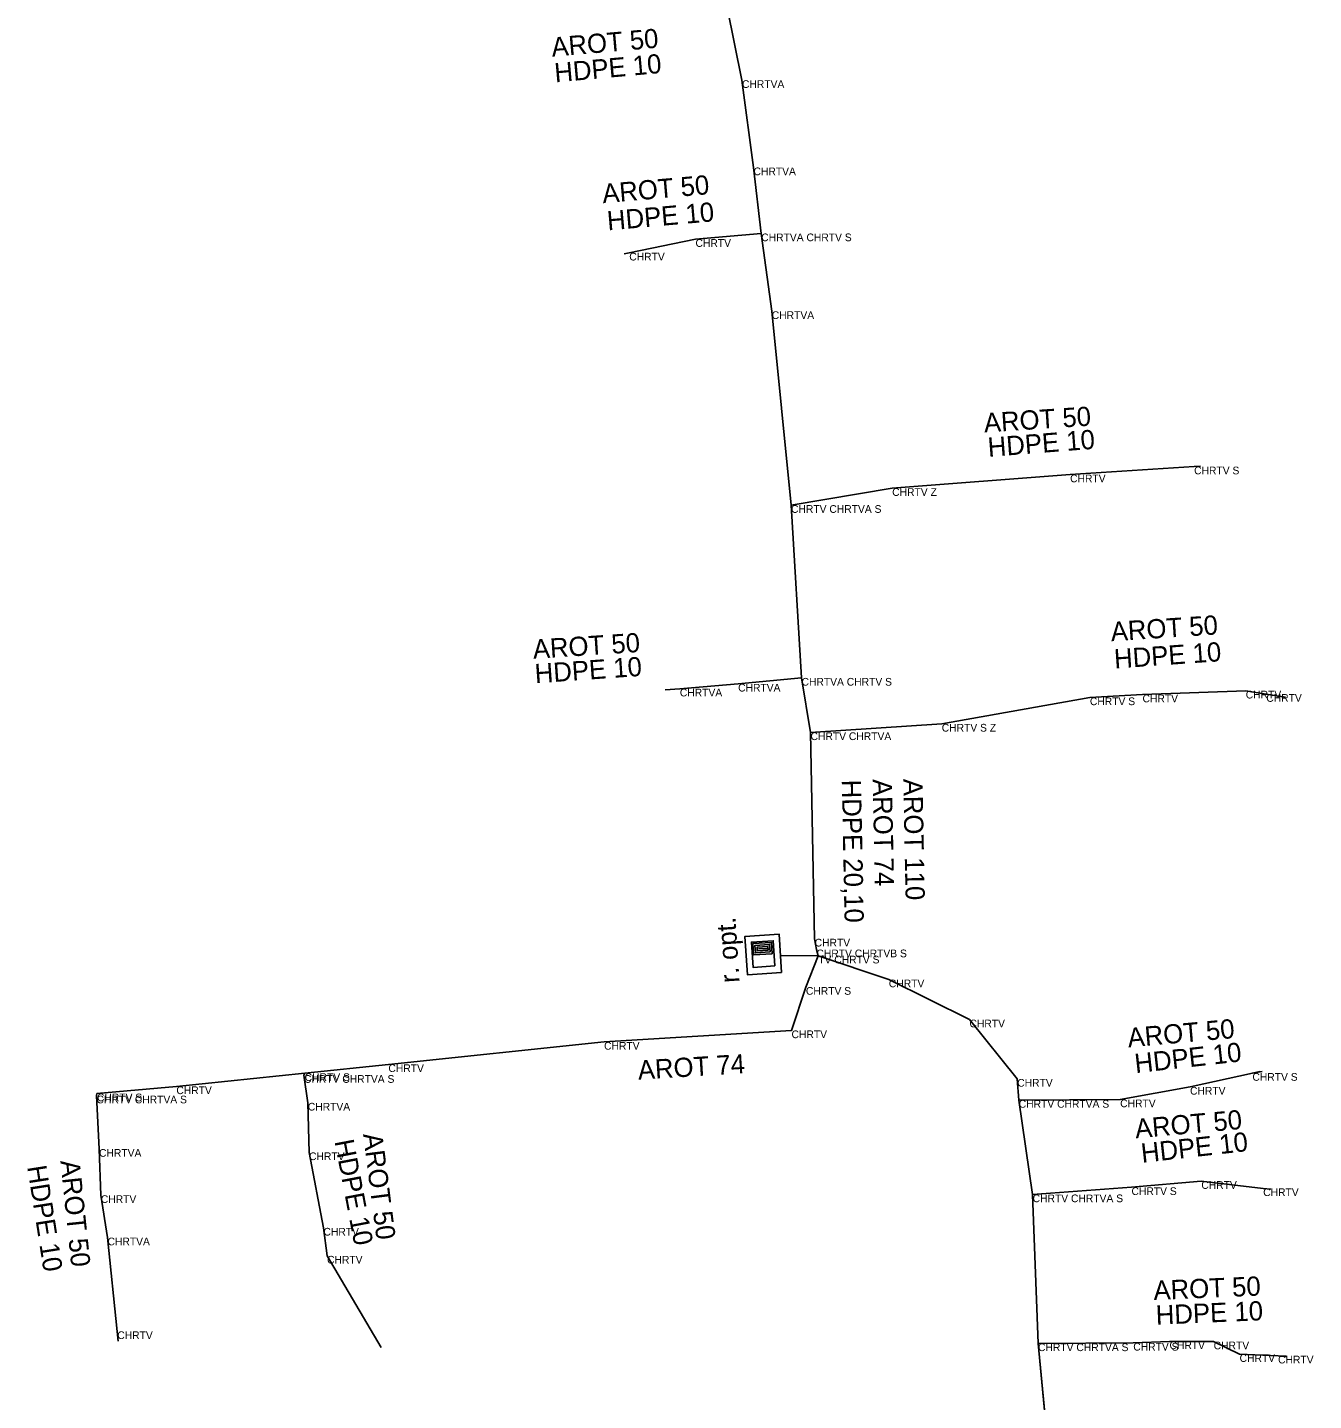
# Model space of a CAD drawing. Extents: x -651943 to -618711, y -1138561 to -1100552.
# Drawn here: x -641044.5 to -640994.4, y -1114595.2 to -1114541.7 of the extents above; entities that cross this region are included whole.
import ezdxf

# ---------------------------------------------------------------- set-up
doc = ezdxf.new("R2010")
doc.units = 0
for name, color, linetype in [('KT optika', 7, 'Continuous'), ('KT trasa', 7, 'Continuous'), ('KT zařízení', 7, 'Continuous')]:
    doc.layers.add(name, color=color, linetype=linetype)

# ---------------------------------------------------------------- blocks, each defined once
blk = doc.blocks.new('RSM')
at = {"layer": 'KT zařízení'}
blk.add_line((0.0221, 0.0164), (0.0221, -0.0183), dxfattribs=at)
for points in [[(-0.0752, -0.0681), (0.0744, -0.0681), (0.0744, 0.0652), (-0.0753, 0.0652)], [(-0.0482, -0.0437), (0.0502, -0.0437), (0.0503, 0.0417), (-0.0482, 0.0417)], [(0, -0.0361), (0.0441, -0.0361), (0.0442, 0.0361), (0.0001, 0.0361)], [(0.0075, -0.0286), (0.0366, -0.0286), (0.0367, 0.0285), (0.0075, 0.0286)], [(0.015, -0.0211), (0.0292, -0.0211), (0.0292, 0.0211), (0.015, 0.0211)]]:
    blk.add_lwpolyline(points, close=True, dxfattribs=at)

msp = doc.modelspace()

# ---------------------------------------------------------------- linework, layer by layer
at = {"layer": 'KT optika'}
for p, q in [((-641016.65, -1114543.77), (-641017.23, -1114540.94)), ((-641016.2, -1114547.17), (-641016.65, -1114543.77)), ((-641015.9, -1114549.74), (-641016.2, -1114547.17)), ((-641015.9, -1114549.74), (-641018.46, -1114549.96)), ((-641015.49, -1114552.77), (-641015.9, -1114549.74)), ((-641014.74, -1114560.32), (-641015.49, -1114552.77)), ((-641010.8, -1114559.66), (-641003.87, -1114559.13)), ((-641014.74, -1114560.32), (-641010.8, -1114559.66)), ((-641014.33, -1114567.05), (-641014.74, -1114560.32)), ((-641014.33, -1114567.05), (-641016.8, -1114567.28)), ((-641013.98, -1114569.17), (-641014.33, -1114567.05)), ((-641008.87, -1114568.84), (-641003.1, -1114567.81)), ((-641003.1, -1114567.81), (-641001.05, -1114567.7)), ((-641001.05, -1114567.7), (-640997.03, -1114567.55)), ((-641013.98, -1114569.17), (-641008.87, -1114568.84)), ((-641013.82, -1114577.21), (-641013.98, -1114569.17)), ((-641013.68, -1114577.87), (-641015.13, -1114577.855)), ((-641013.68, -1114577.87), (-641014.16, -1114579.09)), ((-641010.93, -1114578.8), (-641013.68, -1114577.87)), ((-641014.16, -1114579.09), (-641014.72, -1114580.78)), ((-641007.79, -1114580.36), (-641010.93, -1114578.8)), ((-641005.93, -1114582.67), (-641007.79, -1114580.36)), ((-641014.72, -1114580.78), (-641022.02, -1114581.23)), ((-641022.02, -1114581.23), (-641030.42, -1114582.1)), ((-641033.68, -1114582.45), (-641038.68, -1114582.96)), ((-641033.68, -1114582.45), (-641033.71, -1114582.52)), ((-641030.42, -1114582.1), (-641033.68, -1114582.45)), ((-641038.68, -1114582.96), (-641041.77, -1114583.24)), ((-641033.71, -1114582.52), (-641033.56, -1114583.6)), ((-641005.87, -1114583.49), (-641005.93, -1114582.67)), ((-641001.92, -1114583.47), (-640999.2, -1114582.98)), ((-641041.77, -1114583.24), (-641041.79, -1114583.32)), ((-641041.79, -1114583.32), (-641041.69, -1114585.4)), ((-641005.87, -1114583.49), (-641001.92, -1114583.47)), ((-641005.33, -1114587.17), (-641005.87, -1114583.49)), ((-641033.56, -1114583.6), (-641033.51, -1114585.53)), ((-641041.69, -1114585.4), (-641041.62, -1114587.2)), ((-641033.51, -1114585.53), (-641032.95, -1114588.47)), ((-641001.48, -1114586.89), (-640998.76, -1114586.65)), ((-641041.62, -1114587.2), (-641041.36, -1114588.85)), ((-641005.33, -1114587.17), (-641001.48, -1114586.89)), ((-641005.12, -1114592.97), (-641005.33, -1114587.17)), ((-641032.95, -1114588.47), (-641032.81, -1114589.56)), ((-641032.81, -1114589.56), (-641030.7, -1114593.13)), ((-641005.12, -1114592.97), (-641001.41, -1114592.95)), ((-641004.77, -1114596.64), (-641005.12, -1114592.97)), ((-641001.41, -1114592.95), (-641000, -1114592.89)), ((-641000, -1114592.89), (-640998.28, -1114592.9)), ((-640998.28, -1114592.9), (-640997.27, -1114593.39))]:
    msp.add_line(p, q, dxfattribs=at)
for points in [[(-641018.46, -1114549.96), (-641021.04, -1114550.49), (-641021.242, -1114550.531)], [(-641003.87, -1114559.13), (-640999.04, -1114558.82), (-640998.79, -1114558.804)], [(-641016.8, -1114567.28), (-641019.07, -1114567.47), (-641019.647, -1114567.518)], [(-640997.03, -1114567.55), (-640996.23, -1114567.68), (-640995.479, -1114567.802)], [(-641013.68, -1114577.87), (-641013.75, -1114577.63), (-641013.82, -1114577.21)], [(-640999.2, -1114582.98), (-640996.77, -1114582.44), (-640996.485, -1114582.377)], [(-640998.76, -1114586.65), (-640996.35, -1114586.93), (-640996.055, -1114586.964)], [(-641041.36, -1114588.85), (-641040.98, -1114592.5), (-641040.941, -1114592.879)], [(-640997.27, -1114593.39), (-640995.77, -1114593.45), (-640995.451, -1114593.463)]]:
    msp.add_lwpolyline(points, dxfattribs=at)
at = {"layer": 'KT trasa'}
for p, q in [((-641016.65, -1114543.77), (-641017.23, -1114540.94)), ((-641016.2, -1114547.17), (-641016.65, -1114543.77)), ((-641015.9, -1114549.74), (-641016.2, -1114547.17)), ((-641015.9, -1114549.74), (-641018.46, -1114549.96)), ((-641015.49, -1114552.77), (-641015.9, -1114549.74)), ((-641014.74, -1114560.32), (-641015.49, -1114552.77)), ((-641010.8, -1114559.66), (-641003.87, -1114559.13)), ((-641014.74, -1114560.32), (-641010.8, -1114559.66)), ((-641014.33, -1114567.05), (-641014.74, -1114560.32)), ((-641014.33, -1114567.05), (-641016.8, -1114567.28)), ((-641013.98, -1114569.17), (-641014.33, -1114567.05)), ((-641008.87, -1114568.84), (-641003.1, -1114567.81)), ((-641003.1, -1114567.81), (-641001.05, -1114567.7)), ((-641001.05, -1114567.7), (-640997.03, -1114567.55)), ((-641013.98, -1114569.17), (-641008.87, -1114568.84)), ((-641013.82, -1114577.21), (-641013.98, -1114569.17)), ((-641013.68, -1114577.87), (-641015.13, -1114577.855)), ((-641013.68, -1114577.87), (-641014.16, -1114579.09)), ((-641010.93, -1114578.8), (-641013.68, -1114577.87)), ((-641014.16, -1114579.09), (-641014.72, -1114580.78)), ((-641007.79, -1114580.36), (-641010.93, -1114578.8)), ((-641005.93, -1114582.67), (-641007.79, -1114580.36)), ((-641014.72, -1114580.78), (-641022.02, -1114581.23)), ((-641022.02, -1114581.23), (-641030.42, -1114582.1)), ((-641033.68, -1114582.45), (-641038.68, -1114582.96)), ((-641033.68, -1114582.45), (-641033.71, -1114582.52)), ((-641030.42, -1114582.1), (-641033.68, -1114582.45)), ((-641038.68, -1114582.96), (-641041.77, -1114583.24)), ((-641033.71, -1114582.52), (-641033.56, -1114583.6)), ((-641005.87, -1114583.49), (-641005.93, -1114582.67)), ((-641001.92, -1114583.47), (-640999.2, -1114582.98)), ((-641041.77, -1114583.24), (-641041.79, -1114583.32)), ((-641041.79, -1114583.32), (-641041.69, -1114585.4)), ((-641005.87, -1114583.49), (-641001.92, -1114583.47)), ((-641005.33, -1114587.17), (-641005.87, -1114583.49)), ((-641033.56, -1114583.6), (-641033.51, -1114585.53)), ((-641041.69, -1114585.4), (-641041.62, -1114587.2)), ((-641033.51, -1114585.53), (-641032.95, -1114588.47)), ((-641001.48, -1114586.89), (-640998.76, -1114586.65)), ((-641041.62, -1114587.2), (-641041.36, -1114588.85)), ((-641005.33, -1114587.17), (-641001.48, -1114586.89)), ((-641005.12, -1114592.97), (-641005.33, -1114587.17)), ((-641032.95, -1114588.47), (-641032.81, -1114589.56)), ((-641032.81, -1114589.56), (-641030.7, -1114593.13)), ((-641005.12, -1114592.97), (-641001.41, -1114592.95)), ((-641004.77, -1114596.64), (-641005.12, -1114592.97)), ((-641001.41, -1114592.95), (-641000, -1114592.89)), ((-641000, -1114592.89), (-640998.28, -1114592.9)), ((-640998.28, -1114592.9), (-640997.27, -1114593.39))]:
    msp.add_line(p, q, dxfattribs=at)
for points in [[(-641018.46, -1114549.96), (-641021.04, -1114550.49), (-641021.242, -1114550.531)], [(-641003.87, -1114559.13), (-640999.04, -1114558.82), (-640998.79, -1114558.804)], [(-641016.8, -1114567.28), (-641019.07, -1114567.47), (-641019.647, -1114567.518)], [(-640997.03, -1114567.55), (-640996.23, -1114567.68), (-640995.479, -1114567.802)], [(-641013.68, -1114577.87), (-641013.75, -1114577.63), (-641013.82, -1114577.21)], [(-640999.2, -1114582.98), (-640996.77, -1114582.44), (-640996.485, -1114582.377)], [(-640998.76, -1114586.65), (-640996.35, -1114586.93), (-640996.055, -1114586.964)], [(-641041.36, -1114588.85), (-641040.98, -1114592.5), (-641040.941, -1114592.879)], [(-640997.27, -1114593.39), (-640995.77, -1114593.45), (-640995.451, -1114593.463)]]:
    msp.add_lwpolyline(points, dxfattribs=at)
at = {"layer": 'KT zařízení'}
for points in [[(-641013.75, -1114577.63), (-641013.82, -1114577.21), (-641013.98, -1114569.17), (-641014.33, -1114567.05), (-641014.74, -1114560.32), (-641015.49, -1114552.77), (-641015.9, -1114549.74), (-641016.2, -1114547.17), (-641016.65, -1114543.77), (-641017.23, -1114540.94), (-641018.24, -1114539.09), (-641018.19, -1114532.59), (-641015.93, -1114527.39), (-641014.69, -1114524.21), (-641014.27, -1114523.54), (-641013.21, -1114522.24), (-641013.03, -1114521.81)], [(-641015.9, -1114549.74), (-641018.46, -1114549.96), (-641021.04, -1114550.49), (-641021.242, -1114550.531)], [(-641003.87, -1114559.13), (-640999.04, -1114558.82), (-640998.79, -1114558.804)], [(-641014.74, -1114560.32), (-641010.8, -1114559.66), (-641003.87, -1114559.13)], [(-641014.33, -1114567.05), (-641016.8, -1114567.28), (-641019.07, -1114567.47), (-641019.647, -1114567.518)], [(-641003.1, -1114567.81), (-641008.87, -1114568.84), (-641013.98, -1114569.17)], [(-641003.1, -1114567.81), (-641001.05, -1114567.7), (-640997.03, -1114567.55), (-640996.23, -1114567.68), (-640995.479, -1114567.802)], [(-641013.68, -1114577.87), (-641014.16, -1114579.09), (-641014.72, -1114580.78), (-641022.02, -1114581.23), (-641030.42, -1114582.1), (-641033.68, -1114582.45), (-641038.68, -1114582.96), (-641041.77, -1114583.24), (-641041.79, -1114583.32), (-641041.69, -1114585.4), (-641041.62, -1114587.2), (-641041.36, -1114588.85), (-641040.98, -1114592.5), (-641040.941, -1114592.879)], [(-641004.77, -1114596.64), (-641005.12, -1114592.97), (-641005.33, -1114587.17), (-641005.87, -1114583.49), (-641005.93, -1114582.67), (-641007.79, -1114580.36), (-641010.93, -1114578.8), (-641013.68, -1114577.87), (-641015.13, -1114577.855)], [(-641005.87, -1114583.49), (-641001.92, -1114583.47), (-640999.2, -1114582.98), (-640996.77, -1114582.44), (-640996.395, -1114582.385)], [(-641033.71, -1114582.52), (-641033.56, -1114583.6), (-641033.51, -1114585.53), (-641032.95, -1114588.47), (-641032.81, -1114589.56), (-641030.7, -1114593.13)], [(-641005.33, -1114587.17), (-641001.48, -1114586.89), (-640998.76, -1114586.65), (-640996.35, -1114586.93), (-640996.055, -1114586.964)], [(-641005.12, -1114592.97), (-641001.41, -1114592.95), (-641000, -1114592.89), (-640998.28, -1114592.9), (-640997.27, -1114593.39), (-640995.77, -1114593.45), (-640995.436, -1114593.488)]]:
    msp.add_lwpolyline(points, dxfattribs=at)

# ---------------------------------------------------------------- block references
at = {"layer": 'KT zařízení', "xscale": 10.000004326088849, "yscale": 10.000004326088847, "rotation": 93.77561582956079}
msp.add_blockref('RSM', (-641015.835, -1114577.816), dxfattribs=at)

# ---------------------------------------------------------------- texts
at = {"layer": 'KT zařízení'}
for s, rotation, p in [('AROT 50', 4.9118, (-641024.043, -1114542.857)), ('HDPE 10', 5.0921, (-641023.923, -1114543.856)), ('AROT 50', 4.9118, (-641022.063, -1114548.561)), ('HDPE 10', 4.9118, (-641021.874, -1114549.62)), ('AROT 50', 3.695, (-641007.208, -1114557.491)), ('HDPE 10', 4.3734, (-641007.051, -1114558.441)), ('AROT 50', 3.695, (-641002.266, -1114565.621)), ('AROT 50', 3.695, (-641024.774, -1114566.307)), ('HDPE 10', 3.9794, (-641002.133, -1114566.685)), ('HDPE 10', 3.9794, (-641024.697, -1114567.259)), ('HDPE 20,10', 271.1401, (-641012.764, -1114571.02)), ('AROT 74', 271.1401, (-641011.559, -1114570.993)), ('AROT 110', 271.1401, (-641010.371, -1114570.98)), ('r. opt.', 93.7578, (-641016.741, -1114578.904)), ('AROT 50', 5.0425, (-641001.602, -1114581.441)), ('HDPE 10', 6.3788, (-641001.318, -1114582.446)), ('AROT 74', 3.5275, (-641020.685, -1114582.7)), ('AROT 50', 5.0425, (-641001.313, -1114584.982)), ('HDPE 10', 280.7843, (-641032.522, -1114585.094)), ('AROT 50', 277.319, (-641031.409, -1114584.822)), ('HDPE 10', 6.3788, (-641001.067, -1114585.938)), ('HDPE 10', 278.9548, (-641044.491, -1114586.089)), ('AROT 50', 275.9436, (-641043.197, -1114585.863)), ('AROT 50', 2.4366, (-641000.61, -1114591.281)), ('HDPE 10', 2.4366, (-641000.52, -1114592.243))]:
    msp.add_text(s, height=0.75, rotation=rotation, dxfattribs=at).set_placement(p)
for s, p in [('CHRTVA', (-641016.65, -1114544.07)), ('CHRTVA', (-641016.2, -1114547.47)), ('CHRTVA CHRTV S', (-641015.9, -1114550.04)), ('CHRTV', (-641018.46, -1114550.26)), ('CHRTV', (-641021.04, -1114550.79)), ('CHRTVA', (-641015.49, -1114553.07)), ('CHRTV S', (-640999.04, -1114559.12)), ('CHRTV', (-641003.87, -1114559.43)), ('CHRTV Z', (-641010.8, -1114559.96)), ('CHRTV CHRTVA S', (-641014.74, -1114560.62)), ('CHRTVA', (-641019.07, -1114567.77)), ('CHRTVA', (-641016.8, -1114567.58)), ('CHRTVA CHRTV S', (-641014.33, -1114567.35)), ('CHRTV S', (-641003.1, -1114568.11)), ('CHRTV', (-641001.05, -1114568)), ('CHRTV', (-640997.03, -1114567.85)), ('CHRTV', (-640996.23, -1114567.98)), ('CHRTV S Z', (-641008.87, -1114569.14)), ('CHRTV CHRTVA', (-641013.98, -1114569.47)), ('CHRTV', (-641013.82, -1114577.51)), ('CHRTV CHRTVB S', (-641013.75, -1114577.93)), ('TV CHRTV S', (-641013.68, -1114578.17)), ('CHRTV S', (-641014.16, -1114579.39)), ('CHRTV', (-641010.93, -1114579.1)), ('CHRTV', (-641007.79, -1114580.66)), ('CHRTV', (-641014.72, -1114581.08)), ('CHRTV', (-641022.02, -1114581.53)), ('CHRTV S', (-641033.68, -1114582.75)), ('CHRTV', (-641030.42, -1114582.4)), ('CHRTV S', (-640996.77, -1114582.74)), ('CHRTV', (-641038.68, -1114583.26)), ('CHRTV CHRTVA S', (-641033.71, -1114582.82)), ('CHRTV', (-641005.93, -1114582.97)), ('CHRTV', (-640999.2, -1114583.28)), ('CHRTV CHRTVA S', (-641041.79, -1114583.62)), ('CHRTV S', (-641041.77, -1114583.54)), ('CHRTV CHRTVA S', (-641005.87, -1114583.79)), ('CHRTV', (-641001.92, -1114583.77)), ('CHRTVA', (-641033.56, -1114583.9)), ('CHRTVA', (-641041.69, -1114585.7)), ('CHRTV', (-641033.51, -1114585.83)), ('CHRTV', (-640998.76, -1114586.95)), ('CHRTV', (-641041.62, -1114587.5)), ('CHRTV CHRTVA S', (-641005.33, -1114587.47)), ('CHRTV S', (-641001.48, -1114587.19)), ('CHRTV', (-640996.35, -1114587.23)), ('CHRTVA', (-641041.36, -1114589.15)), ('CHRTV', (-641032.95, -1114588.77)), ('CHRTV', (-641032.81, -1114589.86)), ('CHRTV', (-641040.98, -1114592.8)), ('CHRTV CHRTVA S', (-641005.12, -1114593.27)), ('CHRTV S', (-641001.41, -1114593.25)), ('CHRTV', (-641000, -1114593.19)), ('CHRTV', (-640998.28, -1114593.2)), ('CHRTV', (-640997.27, -1114593.69)), ('CHRTV', (-640995.77, -1114593.75))]:
    msp.add_text(s, height=0.3, dxfattribs=at).set_placement(p)

doc.saveas('drawing.dxf')
